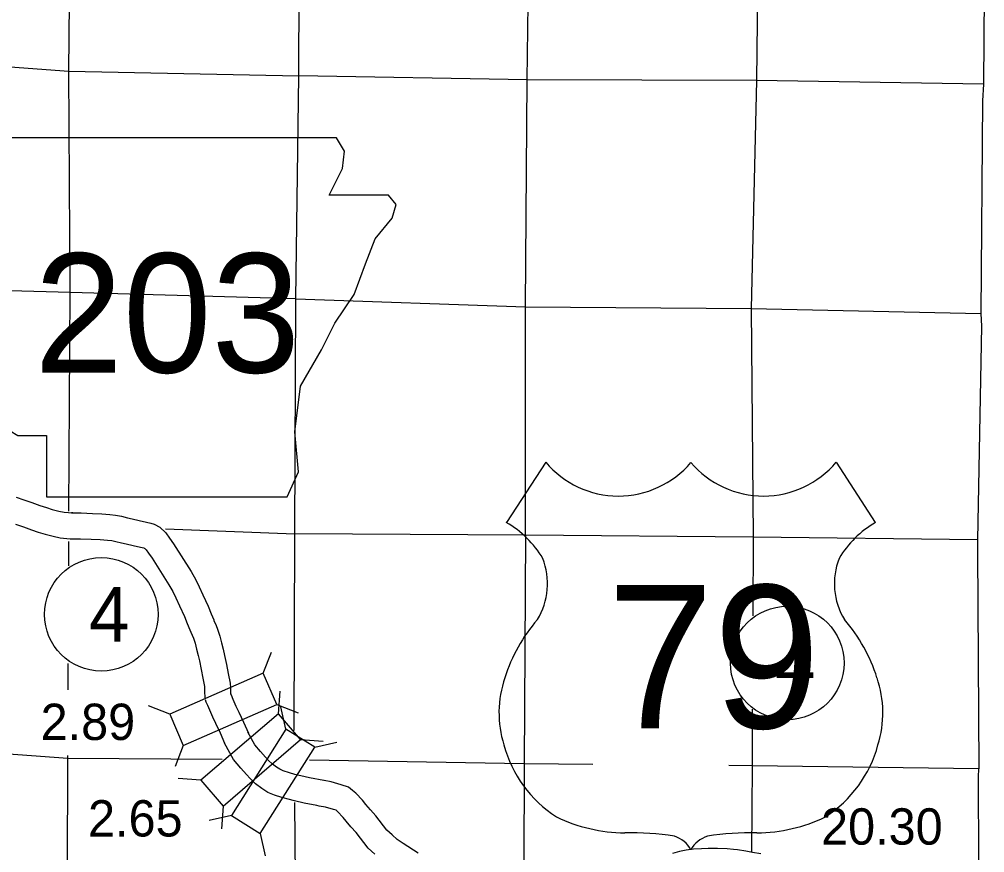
# Model space of a CAD drawing. Extents: x 369523 to 838377, y 495025 to 936819.
# Drawn here: x 711821 to 734273, y 642261 to 661645 of the extents above; entities that cross this region are included whole.
import ezdxf

# ---------------------------------------------------------------- set-up
doc = ezdxf.new("R2010")
doc.units = 0
for name, color, linetype in [('22', 7, 'Continuous'), ('6', 7, 'Continuous'), ('DSN_BRDG_Annotation', 7, 'Continuous'), ('DSN_DRFT_Common-Line', 7, 'Continuous'), ('DSN_DRFT_Junk-No-Plot', 7, 'Continuous'), ('Level 1', 7, 'Continuous'), ('Level 11', 7, 'Continuous'), ('Level 21', 7, 'Continuous'), ('Level 22', 7, 'Continuous'), ('Level 6', 7, 'Continuous')]:
    doc.layers.add(name, color=color, linetype=linetype)

msp = doc.modelspace()

# ---------------------------------------------------------------- linework, layer by layer
at = {"layer": '22'}
msp.add_lwpolyline([(711212, 658889), (711612, 656224), (711434, 652183), (711790, 651961), (712456, 651961), (712456, 650540), (718051, 650540), (718318, 651117), (718229, 652049), (718362, 653115), (718851, 653959), (719162, 654581), (719606, 655247), (719872, 655958), (720094, 656535), (720494, 657023), (720583, 657334), (720405, 657556), (719028, 657556), (719339, 658178), (719384, 658578), (719199, 658885)], close=True, dxfattribs=at)
at = {"layer": '6'}
for p, q in [((724063, 651344), (723154, 649939)), ((730819, 651344), (731728, 649939))]:
    msp.add_line(p, q, dxfattribs=at)
for centre, radius, start, end in [((725755, 652768), 2211, 220.075, 319.6701), ((729127, 652768), 2211, 220.3299, 319.925), ((721967, 647898), 2361, 30.7809, 59.9883), ((732915, 647898), 2361, 120.0117, 149.2191), ((722486, 648521), 1618, 328.8105, 21.2108), ((732395, 648521), 1618, 158.7892, 211.1895), ((726718, 645204), 3776, 138.9565, 162.6913), ((728163, 645204), 3776, 17.3087, 41.0435), ((725472, 645513), 2495, 160.9576, 197.3819), ((729410, 645513), 2495, 342.6181, 19.0424), ((725878, 645520), 2887, 195.1074, 237.1312), ((729004, 645520), 2887, 302.8688, 344.8926), ((725932, 646429), 3707, 244.0771, 269.5779), ((728950, 646429), 3707, 270.4221, 295.9229), ((726017, 635934), 6790, 81.1942, 90.9539), ((726866, 642021), 651, 28.0342, 72.9864), ((728015, 642021), 651, 107.0136, 151.9658), ((728864, 635934), 6790, 89.0461, 98.8058)]:
    msp.add_arc(centre, radius, start, end, dxfattribs=at)
at = {"layer": 'DSN_DRFT_Common-Line'}
for centre in [(713728, 647804), (729681, 646672)]:
    msp.add_circle(centre, 1320, dxfattribs=at)
at = {"layer": 'Level 1'}
for p, q in [((713067, 650162), (713038, 650163)), ((713008, 649564), (713038, 649563))]:
    msp.add_line(p, q, dxfattribs=at)
for points in [[(711745, 650530), (711926, 650467), (712111, 650405), (712302, 650340), (712450, 650287), (712587, 650244), (712740, 650208), (712862, 650182), (713067, 650162)], [(713038, 650163), (713257, 650163), (713520, 650153), (713737, 650143), (713925, 650128), (714062, 650114), (714198, 650086), (714339, 650051), (714443, 650028), (714606, 649990), (714777, 649951), (714882, 649926), (714958, 649900), (715090, 649832), (715227, 649702), (715317, 649576), (715409, 649447), (715815, 648801), (715925, 648610), (716002, 648442), (716088, 648259), (716212, 647993), (716281, 647819), (716342, 647678), (716349, 647660)], [(711733, 649899), (711919, 649837), (712104, 649774), (712259, 649719), (712426, 649666), (712608, 649622), (712770, 649588), (713008, 649564)], [(713038, 649563), (713245, 649563), (713494, 649553), (713700, 649544), (713871, 649530), (713970, 649520), (714065, 649501), (714201, 649467), (714308, 649443), (714473, 649405), (714641, 649367), (714716, 649349), (714724, 649346), (714739, 649338), (714771, 649308), (714829, 649226), (714912, 649111), (715301, 648492), (715391, 648335), (715458, 648190), (715544, 648005), (715661, 647755), (715727, 647589), (715790, 647441), (715812, 647390)], [(716349, 647660), (716397, 647548), (716434, 647457), (716487, 647297), (716523, 647140), (716561, 646993), (716595, 646849), (716638, 646639), (716681, 646432), (716722, 646203), (716731, 646095)], [(715812, 647390), (715843, 647319), (715870, 647250), (715909, 647134), (715941, 646998), (715979, 646849), (716009, 646721), (716050, 646518), (716092, 646318), (716126, 646125), (716132, 646059), (716130, 646009), (716136, 645874), (716145, 645836)], [(716731, 646095), (716733, 646073), (716731, 646011), (716733, 645959), (716745, 645931), (716791, 645830), (716860, 645671), (716925, 645532), (717039, 645300), (717150, 645037)], [(716147, 645826), (716161, 645771), (716196, 645689), (716242, 645586), (716313, 645424), (716384, 645272), (716493, 645051), (716597, 644805)], [(718260, 644075), (718233, 644082), (718106, 644121), (717958, 644167), (717877, 644200), (717803, 644247), (717708, 644319), (717612, 644413), (717546, 644481), (717430, 644615), (717297, 644771), (717136, 645065)], [(717957, 643539), (717928, 643548), (717755, 643602), (717602, 643664), (717461, 643753), (717315, 643864), (717187, 643989), (717103, 644076), (716974, 644225), (716801, 644429), (716597, 644805)], [(718908, 643936), (718901, 643937), (718573, 643998), (718368, 644048), (718263, 644074)], [(721094, 642247), (720750, 642473), (720613, 642566), (720490, 642677), (720370, 642782), (720114, 643115), (719989, 643255), (719883, 643384), (719800, 643480), (719644, 643647), (719573, 643710), (719476, 643785), (719309, 643841), (719078, 643906), (718908, 643936)], [(718737, 643357), (718447, 643411), (718223, 643466), (718071, 643504), (717957, 643539)], [(720091, 642229), (719931, 642369), (719652, 642731), (719534, 642863), (719423, 642997), (719353, 643079), (719225, 643216), (719190, 643247), (719187, 643249), (719132, 643268), (718946, 643320), (718796, 643346), (718737, 643357)]]:
    msp.add_lwpolyline(points, dxfattribs=at)
at = {"layer": 'Level 11'}
msp.add_lwpolyline([(729066, 642231), (728875, 642263), (728715, 642296), (728527, 642325), (728428, 642334), (728284, 642348), (728056, 642360), (727842, 642358), (727687, 642349), (727503, 642340), (727328, 642320), (727177, 642292), (727016, 642240)], dxfattribs=at)
at = {"layer": 'Level 21'}
for p, q in [((717496, 646433), (717688, 646925)), ((717846, 645493), (717885, 646020)), ((715319, 645482), (714827, 645675)), ((717813, 645708), (718305, 645515)), ((718023, 645137), (717906, 645652)), ((718363, 644893), (718889, 644854)), ((718693, 644714), (719208, 644830)), ((715636, 644756), (715443, 644265)), ((716045, 643944), (715518, 643983)), ((716562, 643343), (716522, 642817)), ((716754, 643127), (716239, 643011)), ((717424, 642705), (717541, 642190))]:
    msp.add_line(p, q, dxfattribs=at)
for points in [[(715636, 644756), (717813, 645708), (717496, 646433), (715319, 645482)], [(717846, 645493), (716045, 643944), (716562, 643343), (718363, 644893)], [(718023, 645137), (716754, 643127), (717424, 642705), (718693, 644714)]]:
    msp.add_lwpolyline(points, close=True, dxfattribs=at)
at = {"layer": 'Level 22'}
for points in [[(712976, 650207), (713007, 655290), (712972, 660442), (713010, 664470)], [(718216, 645104), (718231, 649676), (718250, 655145), (718319, 660327), (718337, 664389)], [(723596, 649646), (723590, 654958), (723631, 660241), (723685, 664373)], [(729009, 664329), (728969, 660219), (728840, 654916), (728886, 649599)], [(702706, 660827), (707718, 660824), (712972, 660442), (718319, 660327)], [(734245, 660137), (728969, 660219), (723631, 660241), (718319, 660327)], [(718250, 655145), (713007, 655290), (707663, 655441), (704552, 655465)], [(718250, 655145), (723590, 654958), (728840, 654916), (734182, 654803)], [(715218, 649791), (718231, 649676)], [(734109, 649538), (728886, 649599), (723596, 649646), (718231, 649676)], [(723596, 649646), (723559, 644326), (723554, 641981)], [(728886, 649599), (728878, 647771)], [(712970, 648932), (712972, 649499)], [(712957, 646046), (712960, 646663)], [(728868, 645597), (728862, 644284), (728850, 642267)], [(702612, 644847), (707658, 644848), (712951, 644463)], [(713046, 633865), (712931, 639180), (712951, 644463), (716541, 644433)], [(712951, 644463), (712951, 644522)], [(725158, 644314), (723559, 644326), (718572, 644413)], [(734133, 644212), (728862, 644284), (728324, 644288)], [(718222, 643426), (718258, 639057), (718262, 638474)]]:
    msp.add_lwpolyline(points, dxfattribs=at)
at = {"layer": 'Level 6'}
for points in [[(734273, 664331), (734245, 660137)], [(734245, 660137), (734224, 659751), (734182, 654803), (734197, 654507), (734109, 649538), (734107, 649277), (734133, 644212)], [(734134, 642056), (734132, 644024), (734133, 644212)]]:
    msp.add_lwpolyline(points, dxfattribs=at)

# ---------------------------------------------------------------- texts
at = {"layer": '22'}
msp.add_text('203', height=2772, dxfattribs=at).set_placement((712169, 653428))
at = {"layer": '6'}
msp.add_text('79', height=3326.4, dxfattribs=at).set_placement((725496, 645157))
at = {"layer": 'DSN_BRDG_Annotation'}
msp.add_text('20.30', height=844.8, dxfattribs=at).set_placement((730468, 642448))
at = {"layer": 'DSN_DRFT_Common-Line'}
for p in [(713444, 647171), (729397, 646038)]:
    msp.add_text('4', height=1267, dxfattribs=at).set_placement(p)
at = {"layer": 'DSN_DRFT_Junk-No-Plot'}
for s, p in [('2.89', (712317, 644882)), ('2.65', (713420, 642637))]:
    msp.add_text(s, height=844.8, dxfattribs=at).set_placement(p)

doc.saveas('drawing.dxf')
